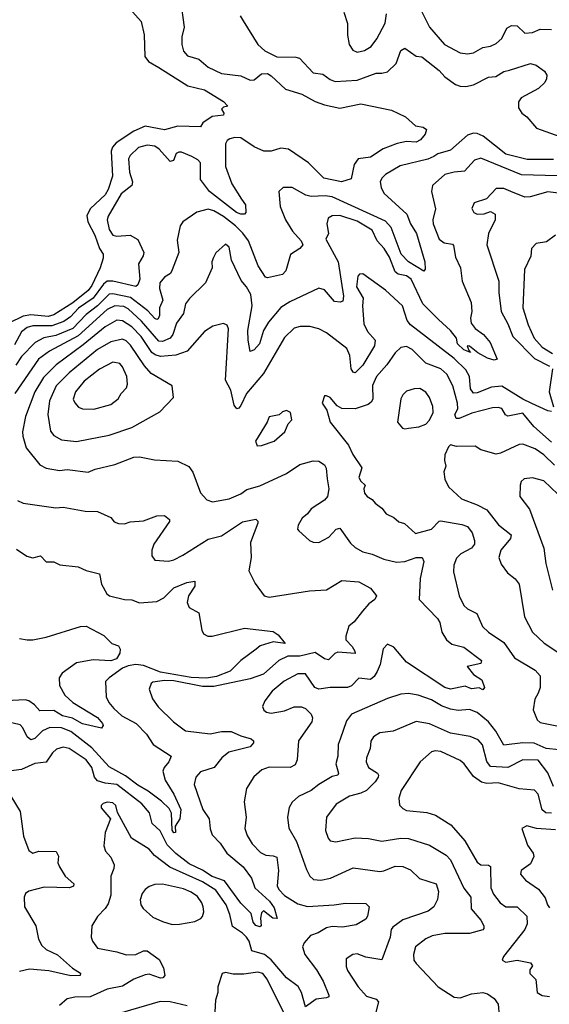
# Model space of a CAD drawing. Extents: x 1678431 to 1860718, y 384618 to 522882.
# Tile 281 of 473: x 1755996 to 1758773, y 494504 to 499665. Entities that reach past the tile are written whole.
import ezdxf

# ---------------------------------------------------------------- set-up
doc = ezdxf.new("R2010")
doc.units = 0

msp = doc.modelspace()

# ---------------------------------------------------------------- linework, layer by layer
at = {"layer": '0CON10XD'}
for points in [[(1756544, 499755), (1756632.5, 499655), (1756649.4, 499585), (1756652.7, 499472.7), (1756671.2, 499445), (1756725, 499414.3), (1756877.6, 499317.6), (1756965, 499298.1), (1757065, 499236.2), (1757087.5, 499212.5), (1757065, 499206.7), (1757054, 499196), (1757066, 499175), (1757065.5, 499164.5), (1757005, 499158), (1756957.1, 499125), (1756945, 499102.5), (1756825, 499106.2), (1756755, 499088.4), (1756655, 499107.1), (1756595, 499080.4), (1756501.3, 499018.7), (1756483.4, 498996.6), (1756475.2, 498975), (1756483.6, 498845), (1756461, 498775), (1756445, 498747.5), (1756368.4, 498675), (1756348, 498638), (1756352.7, 498605), (1756389.7, 498535), (1756414.8, 498464.8), (1756433.1, 498435), (1756434.7, 498415), (1756418.8, 498365), (1756375, 498270.9), (1756355.6, 498245), (1756275, 498180.8), (1756175, 498117.3), (1756145, 498109.2), (1756055, 498117.6), (1756015, 498110), (1755939.5, 498075)], [(1756839.2, 499765), (1756859.1, 499625), (1756846.9, 499575), (1756846.2, 499535), (1756855, 499500.8), (1756875.4, 499475.4), (1756935, 499458.1), (1756985, 499416.8), (1757055, 499383.6), (1757155, 499371.2), (1757205, 499347.5), (1757225, 499349.6), (1757265, 499381.8), (1757295, 499382.1), (1757315, 499370.6), (1757390.6, 499300.6), (1757475.7, 499275), (1757546.3, 499236.3), (1757595, 499218.9), (1757675, 499201.2), (1757785, 499224.4), (1757945, 499191.2), (1758020, 499155), (1758071.7, 499108.3), (1758111.7, 499101.7), (1758128.8, 499088.8), (1758122, 499065), (1758097.5, 499035), (1758075, 499022.7), (1758025, 499026.5), (1757975, 499015.5), (1757901.3, 498988.7), (1757835, 498943.6), (1757771.2, 498935), (1757749.2, 498905), (1757735, 498830), (1757684.3, 498815.7), (1757590.6, 498835), (1757511.2, 498915), (1757405, 498985.7), (1757365, 498991.6), (1757315, 498975.2), (1757276.6, 498976.6), (1757225, 498999), (1757156.5, 499045), (1757125, 499047.3), (1757099, 499041), (1757085, 499032.2), (1757076.2, 499015), (1757075.5, 498895), (1757108, 498805), (1757159.6, 498725), (1757179.5, 498695), (1757181.4, 498655), (1757174.4, 498645.6), (1757155, 498645.9), (1757133.2, 498655), (1756990.9, 498765), (1756945, 498828), (1756943.8, 498915), (1756930.7, 498930.7), (1756898.2, 498948.2), (1756845, 498971.2), (1756829.9, 498970.1), (1756816.5, 498963.5), (1756802.7, 498927.3), (1756785, 498921.9), (1756727.1, 498987.1), (1756705, 499001.2), (1756665, 499006.7), (1756618.9, 498995), (1756576.4, 498953.6), (1756566.9, 498935), (1756571.9, 498865), (1756587.8, 498815), (1756584.2, 498795.8), (1756528.6, 498751.4), (1756459.6, 498635), (1756455.4, 498615), (1756465.8, 498565), (1756485, 498535.4), (1756505, 498530.5), (1756575, 498534.7), (1756615, 498512.7), (1756647.9, 498445), (1756643.5, 498426.5), (1756619.5, 498385), (1756625.9, 498305), (1756615.4, 498274.6), (1756605, 498265.6), (1756485, 498294.8), (1756455, 498294.8), (1756435, 498277.8), (1756382.3, 498205), (1756305, 498152), (1756262, 498108), (1756227, 498083), (1756165, 498060.5), (1756065, 498060.2), (1756035, 498051.2), (1756005, 498027.9), (1755969.4, 497960.6)], [(1758085.2, 499745.2), (1758145.2, 499625.2), (1758224.6, 499535), (1758305, 499491.2), (1758345, 499486.2), (1758375, 499492.1), (1758425, 499518.9), (1758465, 499525.6), (1758495, 499540), (1758524.1, 499565.9), (1758550, 499620), (1758575, 499633.8), (1758605, 499632.2), (1758645, 499594.4), (1758685, 499597.3), (1758725, 499614.5), (1758785, 499613.8)], [(1757152.5, 499685), (1757168.8, 499658.8), (1757245.6, 499535), (1757282.2, 499502.2), (1757345, 499470.5), (1757445, 499468.5), (1757463.1, 499463.1), (1757535, 499385.7), (1757585, 499379.1), (1757625, 499351.1), (1757651.1, 499341.1), (1757765, 499348.8), (1757865, 499385.4), (1757895, 499384.7), (1757925, 499392.3), (1757970.9, 499435), (1757995, 499502.9), (1758015, 499516.5), (1758075, 499474.3), (1758105, 499470.5), (1758195, 499398.5), (1758225, 499364.6), (1758282.2, 499325), (1758305, 499315.9), (1758335, 499314.3), (1758375, 499324.2), (1758455, 499364.2), (1758492.5, 499367.5), (1758535, 499394.2), (1758565, 499400.7), (1758675, 499435.4), (1758705, 499426.5), (1758748.8, 499395), (1758760, 499375), (1758759.2, 499355), (1758750, 499335), (1758716.4, 499303.6), (1758625.5, 499254.5), (1758611.9, 499235), (1758612.1, 499202.1), (1758628.8, 499175), (1758655, 499155.8), (1758706.5, 499096.5), (1758853.2, 499043.2)], [(1757696, 499705), (1757715.7, 499645), (1757715.7, 499584.3), (1757724.5, 499535), (1757742.9, 499505), (1757765, 499494.4), (1757805, 499503.8), (1757840, 499525), (1757869.6, 499565), (1757913, 499647), (1757919.5, 499695)], [(1758795, 498932.7), (1758658, 498932), (1758545, 498960.6), (1758426.1, 499055), (1758395, 499069), (1758375, 499070.8), (1758345, 499058.9), (1758255, 498981.5), (1758188.5, 498961.5), (1758168.3, 498948.3), (1758137, 498933), (1757990.5, 498899.5), (1757915, 498853.2), (1757895.4, 498835), (1757886.2, 498815), (1757890.8, 498785), (1757905.4, 498755), (1758025.6, 498645.6), (1758045.3, 498595), (1758076.6, 498545), (1758120.5, 498395), (1758122.3, 498357.7), (1758115, 498346.7), (1758034.5, 498395), (1757996.9, 498435), (1757944, 498575), (1757915, 498608.7), (1757635, 498736.1), (1757597.7, 498742.3), (1757525, 498738.7), (1757496.2, 498745), (1757425, 498785.6), (1757377.5, 498785), (1757355.8, 498764.2), (1757362.2, 498685), (1757390.4, 498615), (1757427, 498557), (1757472.2, 498505), (1757480.8, 498485), (1757464.6, 498465.4), (1757415.7, 498434.3), (1757391.3, 498348.7), (1757375, 498329.1), (1757295, 498311.9), (1757285, 498315.6), (1757246.6, 498375), (1757196, 498505), (1757166.5, 498546.5), (1757128.6, 498585), (1757065, 498633.9), (1757015, 498663), (1756985, 498671.9), (1756924.7, 498655.3), (1756851.2, 498605), (1756838, 498585), (1756821.3, 498508.7), (1756830, 498445), (1756796.1, 498353.9), (1756786.5, 498335), (1756755.3, 498314.7), (1756731.2, 498285), (1756729.7, 498255), (1756747.4, 498195), (1756729.4, 498155), (1756729.7, 498115), (1756723.1, 498096.9), (1756715, 498093.1), (1756705, 498098.2), (1756668.1, 498138.1), (1756578.1, 498208.1), (1756485, 498228.2), (1756465, 498226.7), (1756405.1, 498164.9), (1756345, 498120), (1756275, 498046.4), (1756185, 498010.1), (1756122.7, 497997.3), (1756077.6, 497972.4), (1756005, 497899.3), (1755975.4, 497854.6)], [(1758815, 498846.3), (1758628.3, 498851.7), (1758415, 498939.2), (1758381.5, 498928.5), (1758328.6, 498871.4), (1758275, 498865.3), (1758225, 498853.1), (1758160, 498795), (1758155.6, 498765), (1758176.2, 498673.8), (1758162.7, 498615), (1758164.6, 498595), (1758195, 498514.4), (1758222, 498495), (1758265, 498487.8), (1758270.6, 498480.6), (1758280.6, 498420.6), (1758307.1, 498365), (1758316.1, 498295), (1758363, 498183), (1758366.9, 498135), (1758359.6, 498100.4), (1758363.9, 498075), (1758385, 498046.2), (1758427.5, 498015), (1758462.7, 497972.7), (1758500, 497885), (1758485, 497880.6), (1758449.9, 497889.9), (1758398.9, 497918.9), (1758355, 497953.8), (1758343.3, 497955), (1758350.5, 497930.5), (1758360, 497920), (1758325, 497934.5), (1758291.1, 497965), (1758286.2, 497995), (1758254.4, 498035), (1758192.5, 498092.5), (1758110.6, 498175), (1758049.1, 498305), (1758025, 498323), (1757981.2, 498331.2), (1757965, 498343.9), (1757935, 498420.7), (1757907.5, 498465), (1757870, 498505), (1757845, 498562.1), (1757765, 498609), (1757675, 498638.2), (1757635, 498636.8), (1757613.3, 498625), (1757606.4, 498595), (1757616.2, 498543.8), (1757602.1, 498515), (1757666.9, 498395), (1757693.8, 498216.2), (1757690.9, 498189.1), (1757676.5, 498183.5), (1757647.3, 498187.3), (1757595, 498249.4), (1757565, 498257.5), (1757413.4, 498186.6), (1757365, 498156.4), (1757300.7, 498079.3), (1757274.3, 498035), (1757253.3, 497965), (1757225, 497933.5), (1757205, 497926), (1757193.6, 497985), (1757192.4, 498035), (1757214.8, 498165), (1757207.6, 498225), (1757186.2, 498265), (1757157.9, 498297.9), (1757107.5, 498405), (1757095, 498472.5), (1757075, 498488), (1757025, 498442.5), (1757011.7, 498418.3), (1757003.3, 498395), (1757006, 498365), (1756970, 498285), (1756887.1, 498202.9), (1756866.5, 498175), (1756855.4, 498125), (1756819.1, 498075), (1756799.8, 498015), (1756785.9, 497995), (1756745, 497978.1), (1756725, 497979.6), (1756635, 498084.5), (1756565, 498148.4), (1756541.8, 498161.8), (1756495, 498164.2), (1756455, 498145.8), (1756302.8, 498007.2), (1756153.1, 497926.9), (1756095.3, 497885), (1755971.4, 497705)], [(1758875, 498748), (1758765, 498762.7), (1758673.5, 498736.5), (1758645, 498733.9), (1758571.2, 498765), (1758535, 498780), (1758495, 498779.2), (1758443.5, 498726.5), (1758379.2, 498705), (1758367.5, 498675), (1758376.9, 498655), (1758395, 498646.2), (1758431.9, 498648.1), (1758465, 498659.2), (1758490, 498645), (1758488.6, 498615), (1758453.9, 498545), (1758445.5, 498485), (1758509.3, 498295), (1758508.7, 498235), (1758520.8, 498135), (1758555, 498071.4), (1758581.6, 498005), (1758695, 497888.5), (1758775, 497848.9)], [(1758805, 498536.2), (1758759.1, 498500.9), (1758705, 498491.2), (1758680, 498465), (1758675.8, 498425), (1758642.5, 498355), (1758633.7, 498155), (1758661.9, 498065), (1758694.7, 497995), (1758735, 497947.8), (1758789.4, 497915)], [(1758785, 497610.9), (1758765, 497614.7), (1758682.2, 497652.2), (1758635, 497675.2), (1758525, 497744.6), (1758470.6, 497739.4), (1758395, 497709), (1758375, 497707.5), (1758359.6, 497729.6), (1758354.4, 497795), (1758335, 497830.2), (1758275, 497889.4), (1758044.6, 498065), (1758028.1, 498088.1), (1758004.1, 498165), (1757915, 498247.6), (1757795, 498332), (1757778.7, 498331.3), (1757769.4, 498320.6), (1757762, 498265), (1757797.6, 498205), (1757793.5, 498165), (1757801.5, 498071.5), (1757820.8, 498030.8), (1757860, 497985), (1757856, 497955), (1757795, 497853.3), (1757755, 497814.2), (1757745, 497818), (1757734.6, 497834.6), (1757727.5, 497905), (1757711.4, 497941.4), (1757605, 498023.8), (1757565, 498044.5), (1757516.9, 498056.9), (1757467.2, 498057.2), (1757435, 498048.2), (1757385, 497998.9), (1757275, 497810.6), (1757186.2, 497705), (1757155, 497642.9), (1757145, 497628.1), (1757135, 497624.4), (1757120, 497645), (1757103, 497723), (1757074.6, 497775), (1757091.5, 498045), (1757083.5, 498063.5), (1757065, 498073.1), (1757008.3, 498058.3), (1756965, 498030.5), (1756875, 497927.1), (1756815, 497906.6), (1756735, 497899.8), (1756707.5, 497907.5), (1756689.7, 497919.7), (1756633.6, 498005), (1756585, 498054.1), (1756535, 498087), (1756505, 498090.2), (1756445, 498055.2), (1756329.7, 497960.3), (1756187.6, 497855), (1756120.8, 497789.2), (1756076.1, 497715), (1756027.3, 497585), (1756011.2, 497505), (1756012.1, 497482.1), (1756030.2, 497420.2), (1756102.1, 497332.1), (1756135, 497313.6), (1756205, 497301.1), (1756245, 497306.2), (1756355, 497293.4), (1756391.6, 497308.4), (1756495, 497333.6), (1756595, 497371.1), (1756625, 497373.1), (1756702.3, 497357.7), (1756825, 497351.2), (1756883.3, 497323.3), (1756905, 497293.3), (1756944, 497184), (1756977.8, 497147.8), (1757007.4, 497137.4), (1757095, 497153.3), (1757155, 497180), (1757187.1, 497202.9), (1757255, 497220.6), (1757395, 497286.2), (1757465, 497332.7), (1757535, 497353.1), (1757565, 497351.5), (1757595, 497331.4), (1757603.9, 497313.9), (1757608.7, 497258.7), (1757616.5, 497205), (1757610, 497165), (1757595, 497146.2), (1757525, 497101.1), (1757505, 497074.3), (1757478, 497052), (1757456.2, 497015), (1757453.8, 496995), (1757460, 496985), (1757515, 496934), (1757535.8, 496925.8), (1757565, 496924.3), (1757616.8, 496953.2), (1757655, 496993.8), (1757675, 497000), (1757730.9, 496920.9), (1757755, 496897.5), (1757795.4, 496875.4), (1757845, 496862.9), (1757905, 496836.2), (1757971.5, 496821.5), (1758015, 496824.7), (1758075.4, 496845.4), (1758106.7, 496845), (1758115.5, 496825), (1758096.4, 496735), (1758091.4, 496625), (1758186.7, 496526.8), (1758199.2, 496505), (1758209.6, 496455), (1758234.7, 496414.7), (1758261.6, 496391.6), (1758325, 496376.1), (1758417.1, 496305), (1758415, 496290), (1758343.3, 496275), (1758375, 496232.9), (1758420, 496205), (1758433.3, 496165), (1758425, 496152.5), (1758405, 496162.5), (1758365, 496158), (1758331.7, 496171.7), (1758255, 496155.9), (1758225, 496164.2), (1758025, 496296.7), (1757958.9, 496375), (1757925, 496390.6), (1757902.4, 496367.6), (1757886.8, 496285), (1757871.2, 496248.8), (1757855, 496221.5), (1757835, 496205.4), (1757775, 496212.5), (1757736.5, 496173.5), (1757715.7, 496164.3), (1757625, 496163.9), (1757565, 496155.5), (1757543.8, 496163.8), (1757495, 496236.7), (1757455, 496236.1), (1757382.6, 496197.4), (1757319.6, 496145), (1757281.9, 496095), (1757270, 496065), (1757275.7, 496045.7), (1757290, 496035), (1757315, 496030.5), (1757385, 496041.3), (1757435, 496062.9), (1757473.5, 496063.5), (1757495, 496054.3), (1757524.4, 496025), (1757530.9, 496005), (1757528.5, 495985), (1757458.5, 495885), (1757451.9, 495785), (1757441.1, 495758.9), (1757415, 495744.6), (1757305, 495745.9), (1757266.7, 495733.3), (1757224.6, 495695.4), (1757185.6, 495635), (1757172.5, 495565), (1757184.4, 495485), (1757177.3, 495425), (1757188.3, 495388.3), (1757214.4, 495345), (1757258.5, 495298.5), (1757286.2, 495286.2), (1757325, 495282.6), (1757345, 495274.4), (1757354.1, 495205), (1757346, 495125), (1757355, 495104.6), (1757384.5, 495074.5)], [(1756295, 497454.6), (1756465, 497486.8), (1756585, 497527.7), (1756730.7, 497609.3), (1756802.5, 497685), (1756796.2, 497745), (1756685, 497809.6), (1756649.9, 497849.9), (1756578, 497958), (1756555, 497981.2), (1756535, 497990), (1756475, 497976.1), (1756405, 497936.2), (1756255, 497813.7), (1756187.6, 497745), (1756152.5, 497667.5), (1756144.7, 497595), (1756157.9, 497507.9), (1756175, 497485.6), (1756215, 497462.9), (1756295, 497454.6)], [(1758785, 497449.8), (1758692, 497532), (1758635, 497602.2), (1758555, 497587.1), (1758543.6, 497593.6), (1758525, 497626.7), (1758505, 497632.5), (1758475, 497630.9), (1758366.9, 497603.1), (1758300.8, 497575), (1758284.8, 497574.9), (1758278.5, 497595), (1758293.3, 497625), (1758292.6, 497655), (1758267.2, 497745), (1758236.7, 497806.7), (1758205.2, 497835.2), (1758125, 497865.3), (1758055, 497935.4), (1758025, 497952.5), (1757995, 497947.1), (1757965, 497918.1), (1757922, 497855), (1757867.8, 497795), (1757846.9, 497746.9), (1757847.8, 497675), (1757840, 497660), (1757823, 497647), (1757755, 497624.6), (1757685, 497627.1), (1757661.3, 497641.3), (1757625, 497684.2), (1757605, 497694), (1757595, 497692.5), (1757582.5, 497655), (1757607.3, 497617.3), (1757625, 497556), (1757720.4, 497435), (1757742.7, 497385), (1757790, 497315), (1757774.5, 497265), (1757785, 497246), (1757807.5, 497225), (1757800, 497205), (1757805, 497182.5), (1757817.5, 497165), (1757845, 497150), (1757860.3, 497130.3), (1757895, 497104.2), (1757918, 497075), (1757958, 497055), (1757985, 497032.5), (1758013.2, 497023.2), (1758071.3, 496971.3), (1758155.5, 496994.5), (1758195, 497036.2), (1758205, 497038.8), (1758315, 497019.6), (1758345, 497007.8), (1758368.8, 496975), (1758380.9, 496935), (1758380.5, 496915), (1758364.5, 496895), (1758309.2, 496865), (1758286.9, 496843.1), (1758271.8, 496805), (1758271.4, 496771.4), (1758300, 496645), (1758325.6, 496595), (1758345, 496577.5), (1758392.7, 496552.7), (1758423.3, 496483.3), (1758454.3, 496455), (1758535, 496400), (1758589.9, 496319.9), (1758700, 496255), (1758724.5, 496225), (1758724.7, 496165), (1758715, 496134), (1758696.6, 496103.4), (1758687.9, 496047.9), (1758710, 495995), (1758725, 495981.5), (1758822.2, 495962.2)], [(1756385, 497623.3), (1756475, 497647.5), (1756512.7, 497677.3), (1756527.8, 497705), (1756555.5, 497735), (1756560.9, 497755), (1756557.5, 497795), (1756535.8, 497845.8), (1756522, 497862), (1756485, 497869.6), (1756415, 497833.1), (1756335, 497770), (1756289.2, 497715), (1756277.3, 497675), (1756285, 497656), (1756304.5, 497634.5), (1756325, 497624.4), (1756385, 497623.3)], [(1758789.7, 497835), (1758772.7, 497715), (1758795.4, 497635)], [(1758015, 497520), (1758035, 497524), (1758088.7, 497531.3), (1758125, 497544.2), (1758145.7, 497565), (1758163.6, 497606.4), (1758163.2, 497636.8), (1758145, 497684.2), (1758125, 497711.9), (1758095, 497731.1), (1758065, 497730), (1758025, 497717.1), (1758005, 497698), (1757995, 497676.7), (1757978, 497555), (1758004.3, 497524.3), (1758015, 497520)], [(1757241.7, 497431.7), (1757265, 497432.5), (1757330, 497455), (1757386.2, 497505), (1757403.9, 497546.1), (1757422.5, 497567.5), (1757415.9, 497605.9), (1757395, 497616.2), (1757375, 497610), (1757356, 497594), (1757305, 497583.3), (1757294, 497555), (1757233.3, 497455), (1757241.7, 497431.7)], [(1758800.6, 497330.6), (1758745, 497383.5), (1758699.1, 497415), (1758635, 497440), (1758615, 497437.5), (1758517.9, 497392.1), (1758495, 497387.2), (1758415, 497409.6), (1758385, 497429.6), (1758287.1, 497427.1), (1758255, 497436.7), (1758245, 497426.7), (1758226, 497384), (1758224.3, 497355), (1758230.8, 497325), (1758220, 497295), (1758225.9, 497255.9), (1758245, 497216.7), (1758313.3, 497153.3), (1758395, 497122.5), (1758446.2, 497095), (1758507.2, 497017.2), (1758573.1, 496965), (1758570, 496945), (1758518.9, 496885), (1758509.4, 496845), (1758520.7, 496810.7), (1758554.2, 496765), (1758594.5, 496734.5), (1758615, 496706.2), (1758643.5, 496535), (1758684.6, 496455), (1758746.2, 496396.2), (1758854.5, 496325)], [(1758817.4, 497177.4), (1758745, 497247.9), (1758685, 497263.1), (1758641.4, 497258.6), (1758626.2, 497245), (1758620, 497225), (1758618.6, 497165), (1758669.8, 497099.8), (1758744.5, 496895), (1758755.4, 496815), (1758790.5, 496675)], [(1755984.1, 497144.1), (1756015, 497130), (1756185, 497106.5), (1756225, 497109.4), (1756338.9, 497088.9), (1756405, 497087.1), (1756473.3, 497055), (1756492.1, 497032.1), (1756514.4, 497024.4), (1756545, 497022.9), (1756575, 497031.9), (1756645, 497037.8), (1756715, 497064.2), (1756755, 497065.8), (1756782.5, 497045), (1756782.5, 497035), (1756699.5, 496915), (1756689.4, 496885), (1756689.2, 496855), (1756705, 496832.5), (1756776.2, 496826.2), (1756805, 496833.2), (1756851.3, 496858.7), (1756985, 496942.5), (1757055, 496958.8), (1757165, 497033.5), (1757235, 497047.1), (1757245, 497036.7), (1757245.5, 497025), (1757207.1, 496925), (1757209.5, 496845), (1757197.5, 496775), (1757230.3, 496710.3), (1757278.8, 496645), (1757305, 496637.5), (1757515, 496671.8), (1757605, 496677.1), (1757685, 496725.4), (1757775, 496718.2), (1757835, 496684.5), (1757867.5, 496645), (1757858, 496625), (1757827.8, 496602.2), (1757794.5, 496565), (1757750.8, 496509.2), (1757722.7, 496485), (1757706.8, 496433.2), (1757705.7, 496415), (1757739.3, 496379.3), (1757754.4, 496355), (1757755, 496342.5), (1757665, 496350.2), (1757648.1, 496341.9), (1757615, 496309.5), (1757595, 496314), (1757545, 496347.3), (1757465, 496328.7), (1757401.5, 496328.5), (1757354.3, 496305.7), (1757275, 496234.3), (1757205, 496209.7), (1757015, 496169.6), (1756955, 496169), (1756805, 496198.8), (1756755, 496200.9), (1756695, 496191.9), (1756685.5, 496184.5), (1756675.7, 496155), (1756692.5, 496105), (1756722.3, 496062.3), (1756802.2, 495985), (1756865, 495936.7), (1756995, 495921.2), (1757055, 495933.5), (1757105, 495934.1), (1757155, 495910.6), (1757210, 495895), (1757221.9, 495885), (1757222.2, 495875), (1757205, 495853.9), (1757092.2, 495825), (1757055.5, 495795), (1757015.8, 495744.2), (1756945, 495722.9), (1756920.6, 495695), (1756910.6, 495655), (1756956.8, 495525), (1756989.6, 495475), (1756995, 495423.3), (1757005, 495392.5), (1757047.7, 495347.7), (1757081.9, 495295), (1757168.7, 495225), (1757211.2, 495165), (1757230, 495115), (1757306.4, 495045), (1757329.9, 495009.9), (1757346, 494954), (1757323.8, 494955), (1757275, 494993.3), (1757265, 494982.5), (1757259.2, 494955), (1757263.3, 494915), (1757255, 494910), (1757235, 494916.7), (1757221.1, 494935), (1757209.8, 494979.8), (1757155, 495033.1), (1757070.1, 495150.1), (1757005, 495174.1), (1756955, 495207.4), (1756885, 495240.6), (1756814.6, 495294.6), (1756769.1, 495339.1), (1756733.4, 495413.4), (1756691, 495451), (1756677.7, 495507.7), (1756635.9, 495555), (1756505.6, 495655.6), (1756445, 495662.3), (1756405, 495675.3), (1756389.3, 495695), (1756375.2, 495745), (1756345.7, 495785), (1756255.5, 495844.5), (1756225, 495851.2), (1756189.4, 495840.6), (1756168.5, 495821.5), (1756135, 495772.5), (1756075, 495765.3), (1756005, 495734.4), (1755940, 495725)], [(1755980.3, 496890.3), (1756033.3, 496853.3), (1756065, 496844.4), (1756105, 496853.8), (1756135, 496822.9), (1756175, 496822.2), (1756206.5, 496806.5), (1756303.6, 496796.4), (1756345, 496778.2), (1756415, 496760), (1756426.1, 496706.1), (1756454, 496655), (1756466.7, 496645), (1756546, 496626), (1756585, 496623.6), (1756625, 496608.5), (1756715, 496615.5), (1756751.4, 496635), (1756805, 496686.4), (1756873.3, 496715), (1756915, 496722.5), (1756914.4, 496695), (1756880.8, 496645), (1756875, 496610), (1756885, 496583.8), (1756936.2, 496555), (1756951.2, 496465), (1756960, 496445), (1756983.2, 496433.2), (1757005, 496433.1), (1757175, 496475.6), (1757325, 496457.3), (1757351.1, 496441.1), (1757388, 496395), (1757325.6, 496404.4), (1757257.4, 496382.6), (1757235.8, 496365), (1757155, 496305.4), (1757099.9, 496250.1), (1757028.1, 496221.9), (1756975, 496213.5), (1756895, 496217.2), (1756735.4, 496245.4), (1756645, 496280), (1756605, 496284.4), (1756565, 496278.1), (1756535.4, 496265), (1756465.6, 496215), (1756446.7, 496195), (1756450.5, 496115), (1756464.3, 496085), (1756490, 496055), (1756531.9, 496015), (1756606.3, 495976.3), (1756660.4, 495920.4), (1756696.3, 495866.3), (1756790.8, 495805), (1756777.7, 495775), (1756753.3, 495745), (1756747.3, 495725), (1756759.3, 495679.3), (1756804.7, 495605)], [(1755995, 496421.1), (1756035, 496413.6), (1756065, 496413.8), (1756135, 496428.9), (1756315, 496483.2), (1756345, 496485.4), (1756437.1, 496437.1), (1756480, 496395), (1756515, 496383.3), (1756523.8, 496365), (1756522, 496345), (1756504.2, 496315), (1756475, 496304.2), (1756381.1, 496308.9), (1756295, 496293.3), (1756219.8, 496240.2), (1756203.8, 496215), (1756205.3, 496175), (1756233.8, 496123.8), (1756275, 496086), (1756405, 496007.1), (1756431.2, 495975), (1756434.4, 495965), (1756425, 495950.8), (1756325, 495974.2), (1756273.7, 496003.7), (1756221.2, 496015), (1756175, 496042.9), (1756101.7, 496041.7), (1756073.8, 496073.8), (1756045, 496094.8), (1756025, 496100.5), (1755924.8, 496095.2)], [(1758825, 495837), (1758756.3, 495843.7), (1758693.1, 495873.1), (1758635, 495874.5), (1758535, 495861.5), (1758492.8, 495935), (1758455.1, 495985.1), (1758395, 496032.9), (1758355, 496048.4), (1758295, 496044.6), (1758255, 496050.8), (1758208.3, 496068.3), (1758155, 496099.5), (1758085, 496124.1), (1758035, 496132.5), (1757995, 496129.1), (1757925, 496106.9), (1757735.4, 496024.6), (1757710.4, 495989.6), (1757675.9, 495894.1), (1757666.4, 495865), (1757663.6, 495805), (1757653.1, 495765), (1757668.5, 495715), (1757664.5, 495705.5), (1757635, 495697.3), (1757564, 495656), (1757525.3, 495624.7), (1757457.9, 495592.1), (1757425, 495564), (1757410, 495535), (1757400, 495485), (1757407.4, 495427.4), (1757446.9, 495356.9), (1757499.4, 495209.4), (1757517.5, 495175), (1757537.3, 495157.3), (1757575, 495154.6), (1757625.9, 495164.1), (1757745, 495218.2), (1757885, 495200.4), (1757905, 495202.7), (1757965, 495227.3), (1758005, 495225.5), (1758045, 495207.8), (1758092.3, 495162.3), (1758179.4, 495135), (1758192.3, 495095), (1758186.2, 495053.8), (1758168.1, 495015), (1758138.5, 494991.5), (1758005, 494946), (1757952.1, 494907.9), (1757944.6, 494895), (1757939.4, 494855), (1757895, 494736.7), (1757811.3, 494751.3), (1757765, 494768), (1757743.8, 494765), (1757708.3, 494741.7), (1757708.3, 494701.7), (1757715, 494680), (1757771.5, 494595), (1757815, 494545.5), (1757865, 494530), (1757876.8, 494516.8), (1757861.5, 494455)], [(1756804.7, 495605), (1756841.5, 495525), (1756836.1, 495475), (1756812.2, 495437.8), (1756812.5, 495405), (1756805, 495402), (1756795, 495416.7), (1756792.4, 495505), (1756780.2, 495530.2), (1756739, 495569), (1756670, 495620), (1756615, 495651.8), (1756551.1, 495701.1), (1756465, 495748.7), (1756375, 495848), (1756265, 495934.3), (1756216.3, 495953.7), (1756155, 495955.3), (1756115, 495936.5), (1756075, 495897.7), (1756055, 495889.5), (1756035, 495905.5), (1756013.3, 495953.3), (1755999, 495969), (1755925, 495986.5)], [(1758795, 495645.6), (1758765, 495716.6), (1758715, 495782.8), (1758635, 495785.5), (1758555.2, 495744.8), (1758465, 495749.7), (1758445.8, 495775.8), (1758423.3, 495863.3), (1758400.6, 495890.6), (1758358.3, 495908.3), (1758255.2, 495925.2), (1758145.6, 495974.4), (1758075, 495985.6), (1757955, 495934.6), (1757885, 495926.4), (1757851.9, 495905), (1757837, 495883), (1757834.6, 495845), (1757814.5, 495795), (1757812.9, 495775), (1757825, 495744.3), (1757872.5, 495715), (1757878.1, 495705), (1757875.6, 495695), (1757860.8, 495669.2), (1757814.4, 495625), (1757785, 495610.7), (1757726.2, 495595), (1757655, 495552.5), (1757604.6, 495485.4), (1757600.5, 495415), (1757613.3, 495375), (1757625, 495360), (1757654.5, 495354.5), (1757755.4, 495375.4), (1757825, 495372.5), (1757895, 495358.7), (1757995, 495374.7), (1758035, 495373.4), (1758145, 495337.3), (1758232.5, 495285), (1758255, 495261.1), (1758325, 495112.9), (1758361.8, 495065), (1758363.7, 495003.7), (1758414.6, 494945), (1758430, 494915), (1758429.2, 494900.8), (1758425, 494893.8), (1758355, 494874.7), (1758225, 494874.7), (1758158.2, 494861.8), (1758125, 494846.4), (1758072.2, 494805), (1758060.5, 494765), (1758063.6, 494735), (1758075, 494716.9), (1758191.1, 494595), (1758275, 494541.5), (1758305, 494536.7), (1758365, 494559.1), (1758425, 494565.6), (1758449.3, 494559.3), (1758485, 494534), (1758504.4, 494505), (1758510, 494445)], [(1758785, 495505.5), (1758755, 495506.6), (1758735, 495523.8), (1758715.6, 495605.6), (1758695, 495626.2), (1758615, 495633.9), (1758505, 495664.2), (1758445, 495661.4), (1758417.4, 495667.4), (1758375, 495698.2), (1758326.5, 495765), (1758305, 495781.8), (1758205, 495828.7), (1758175, 495833.1), (1758155, 495827.3), (1758096.2, 495773.8), (1757996.5, 495625), (1757984.4, 495585), (1757987.9, 495547.9), (1758005, 495529.2), (1758025, 495520), (1758131.7, 495508.3), (1758176, 495495), (1758257.1, 495445), (1758307.1, 495387.1), (1758329.9, 495359.9), (1758395, 495249.4), (1758415, 495234.5), (1758455, 495232.2), (1758465.3, 495225.3), (1758466.2, 495115), (1758480.8, 495080.8), (1758515, 495035.7), (1758545.4, 495015.4), (1758605, 495014.5), (1758655.3, 494965.3), (1758656.6, 494925), (1758644.7, 494895), (1758532.5, 494755), (1758526.7, 494735), (1758545, 494724.4), (1758605, 494734.5), (1758675, 494721.4), (1758685.6, 494705), (1758671.8, 494685), (1758671.8, 494665), (1758703.1, 494633.1), (1758709.4, 494565), (1758735, 494549.4), (1758775, 494544.4)], [(1755925.5, 495635.5), (1755998.1, 495515), (1756015.7, 495385.7), (1756045, 495310), (1756065, 495296), (1756096.1, 495306.1), (1756186.7, 495305), (1756200.3, 495280.3), (1756196.9, 495245), (1756204.4, 495225), (1756235.4, 495175.4), (1756280.6, 495135), (1756277.6, 495122.4), (1756257.5, 495115), (1756125, 495116.8), (1756045, 495097.3), (1756027.5, 495085), (1756020, 495065), (1756021.8, 495015), (1756080.8, 494915), (1756094.6, 494845), (1756112.3, 494812.3), (1756135, 494791.5), (1756195, 494762.9), (1756272.7, 494692.7), (1756315, 494667.5), (1756313.8, 494655), (1756265, 494652.8), (1756148.3, 494678.3), (1756047.3, 494687.3), (1755994.4, 494675.6)], [(1757384.5, 495074.5), (1757455, 495030.2), (1757505, 495016.2), (1757645, 495024.4), (1757705, 495034), (1757811.4, 495031.4), (1757828, 495015), (1757820.8, 494965), (1757810.5, 494949.5), (1757760.6, 494919.4), (1757688.3, 494908.3), (1757635, 494911.6), (1757605, 494904), (1757561.2, 494878.8), (1757520.5, 494865), (1757487.1, 494825), (1757478.9, 494805), (1757491.1, 494765), (1757553.4, 494685), (1757587.3, 494625), (1757617.9, 494552.1), (1757616.6, 494543.4), (1757605, 494537.1), (1757550.2, 494529.8), (1757495, 494490), (1757473.9, 494565), (1757456.2, 494596.2), (1757395, 494642.2), (1757315, 494737.3), (1757279.6, 494765), (1757213.7, 494783.7), (1757198.7, 494835), (1757186.2, 494855), (1757165, 494876.5), (1757111.9, 494911.9), (1757099, 494975), (1757078.9, 495025), (1757025, 495102.5), (1756954, 495145), (1756783.2, 495223.2), (1756703.7, 495283.7), (1756675, 495317.5), (1756582.2, 495375), (1756509.4, 495509.4), (1756500.6, 495545), (1756485, 495560), (1756455, 495563.3), (1756433.6, 495556.4), (1756423.8, 495545), (1756424.2, 495534.2), (1756472, 495475), (1756444.3, 495404.3), (1756437.1, 495335), (1756445.5, 495305.5), (1756474.5, 495274.5), (1756491.9, 495235), (1756490.6, 495215), (1756474.6, 495175.4), (1756474.6, 495134.6), (1756473.3, 495075), (1756459.9, 495030.1), (1756445, 495005.6), (1756405, 494964), (1756374.3, 494915), (1756370.8, 494855), (1756377.5, 494835), (1756405, 494797.5), (1756505, 494779.5), (1756555, 494763.2), (1756605, 494764.7), (1756645, 494783.3), (1756665, 494784.3), (1756728, 494738), (1756750.5, 494695), (1756756.9, 494655), (1756747.1, 494642.9), (1756735, 494640.9), (1756675, 494660.9), (1756655, 494658.9), (1756595.6, 494635.6), (1756535, 494598.5), (1756455, 494582.6), (1756365, 494542), (1756285, 494541.8), (1756245, 494532.9), (1756205, 494496.9)], [(1758805, 495418.1), (1758705.5, 495425.5), (1758655, 495438.8), (1758630, 495425), (1758658.1, 495338.1), (1758689.2, 495295), (1758692.2, 495277.8), (1758675, 495240), (1758625, 495205.7), (1758623.1, 495185), (1758648, 495155), (1758716.5, 495106.5), (1758751.9, 495061.9), (1758763.3, 495025), (1758775, 495009.1)], [(1756795, 494922.3), (1756835, 494923.8), (1756915, 494938.1), (1756946.4, 494953.6), (1756955.5, 494964.5), (1756961.3, 494988.7), (1756958.2, 495015), (1756952.1, 495035), (1756927.9, 495067.9), (1756895, 495091.9), (1756855, 495109.5), (1756745, 495133.9), (1756705, 495131.2), (1756675, 495121.1), (1756653.9, 495106.1), (1756638.1, 495085), (1756628.2, 495051.8), (1756631.8, 495025), (1756644.4, 495005), (1756695, 494961.1), (1756745, 494936.8), (1756795, 494922.3)], [(1757388.1, 494445), (1757294.7, 494635), (1757271.5, 494665), (1757245, 494671.6), (1757171.4, 494661.4), (1757115, 494661.9), (1757075, 494670), (1757057.5, 494665), (1757035.8, 494595), (1757035.6, 494565), (1757023.6, 494525), (1757018.1, 494431.9)], [(1756875, 494495.8), (1756785, 494515.9), (1756732.3, 494517.7), (1756505, 494452.7)]]:
    msp.add_lwpolyline(points, dxfattribs=at)

doc.saveas('drawing.dxf')
